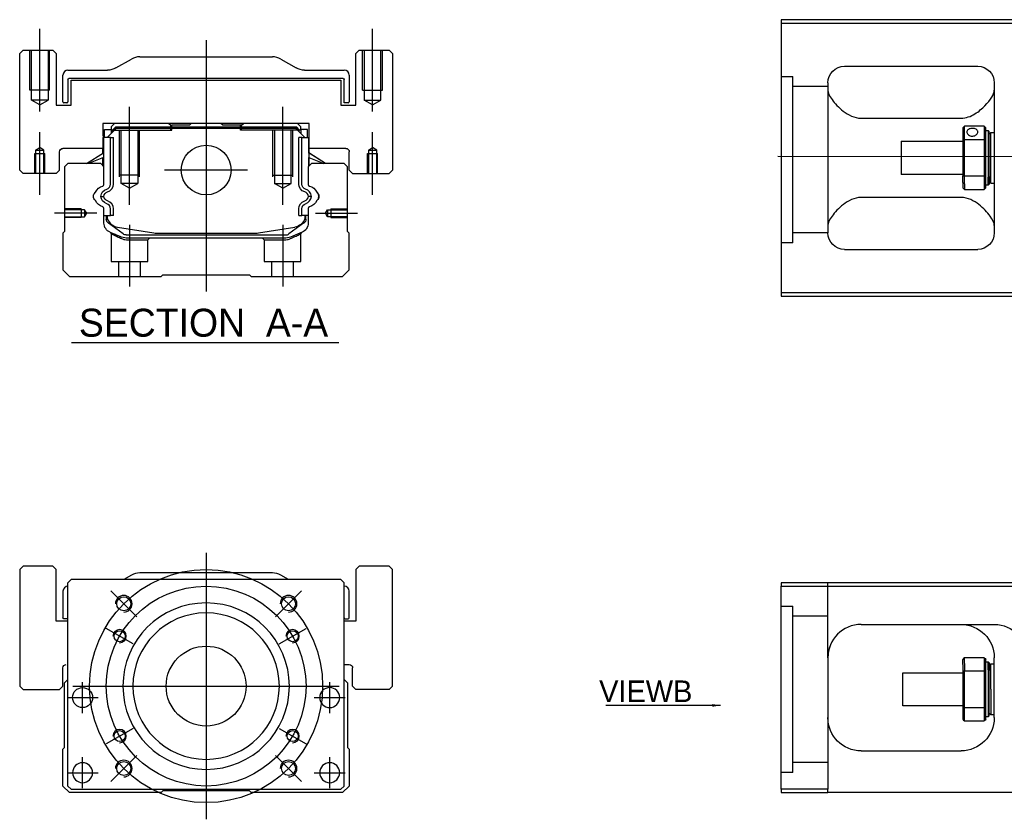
# Model space of a CAD drawing. Header units: millimetres. Extents: x 1805 to 4914, y -1594 to 860.
# Tile 493 of 656: x 3642 to 3938, y -570 to -330. Entities that reach past the tile are written whole.
import ezdxf
from ezdxf.lldxf.tags import DXFTag

# ---------------------------------------------------------------- set-up
doc = ezdxf.new("R2010")
doc.units = ezdxf.units.MM
doc.layers.get('0').update_dxf_attribs({"linetype": 'CONTINUOUS'})
doc.styles.add('CHN', font='txt')
doc.styles.add('DIM-7', font='SIMPLEX.shx', dxfattribs={"width": 0.7, "bigfont": 'chineset.shx'})
tags = doc.linetypes.add('DASHED', pattern=[25.72, 12.86, -12.86]).pattern_tags.tags
tags[6:7] = [DXFTag(74, 4), DXFTag(75, 0), DXFTag(340, '0'), DXFTag(46, 0.0), DXFTag(50, 0.0), DXFTag(44, 0.0), DXFTag(45, 0.0)]
tags[4:5] = [DXFTag(74, 4), DXFTag(75, 0), DXFTag(340, '0'), DXFTag(46, 0.0), DXFTag(50, 0.0), DXFTag(44, 0.0), DXFTag(45, 0.0)]
doc.dimstyles.new('CNS', dxfattribs={"dimtxt": 3.5, "dimasz": 2.5, "dimexe": 1, "dimexo": 1, "dimgap": 1, "dimtad": 1, "dimdsep": 46, "dimtxsty": 'DIM-7', "dimcen": 0.09, "dimclrd": 4, "dimclre": 4, "dimclrt": 1, "dimadec": 0, "dimazin": 0, "dimtfac": 1, "dimtmove": 0, "dimatfit": 3, "dimfxl": 0, "dimtvp": 0.971429, "dimtolj": 1, "dimarcsym": 0})

msp = doc.modelspace()

# ---------------------------------------------------------------- linework, layer by layer
at = {"linetype": 'Continuous'}
for p, q in [((3945.14, -329.62), (3871.14, -329.62)), ((3871.14, -329.62), (3871.14, -411.62)), ((3871.14, -330.62), (3945.14, -330.62)), ((3643.39, -338.78), (3642.39, -339.78)), ((3643.39, -338.78), (3642.39, -339.78)), ((3642.39, -374.78), (3642.39, -339.78)), ((3642.39, -374.78), (3642.39, -339.78)), ((3643.39, -338.78), (3652.39, -338.78)), ((3653.39, -339.78), (3652.39, -338.78)), ((3653.39, -339.78), (3653.39, -355.28)), ((3744.39, -338.78), (3743.39, -339.78)), ((3744.39, -338.78), (3743.39, -339.78)), ((3743.39, -355.28), (3743.39, -339.78)), ((3743.39, -355.28), (3743.39, -339.78)), ((3744.39, -338.78), (3753.39, -338.78)), ((3754.39, -339.78), (3753.39, -338.78)), ((3754.39, -339.78), (3754.39, -374.78)), ((3671.29, -344.12), (3675.98, -341.44)), ((3678.46, -340.78), (3718.31, -340.78)), ((3720.79, -341.44), (3725.48, -344.12)), ((3656.89, -344.78), (3668.81, -344.78)), ((3727.96, -344.78), (3739.89, -344.78)), ((3890.14, -343.62), (3930.14, -343.62)), ((3655.39, -354.25), (3655.39, -346.28)), ((3656.89, -347.58), (3656.89, -354.25)), ((3739.59, -347.28), (3657.19, -347.28)), ((3657.89, -347.78), (3738.89, -347.78)), ((3657.89, -355.28), (3657.89, -347.78)), ((3657.89, -355.28), (3657.89, -347.78)), ((3738.89, -347.78), (3738.89, -355.28)), ((3739.89, -354.55), (3739.89, -347.58)), ((3741.39, -346.28), (3741.39, -354.25)), ((3885.14, -348.62), (3885.14, -393.62)), ((3935.14, -348.62), (3935.14, -393.62)), ((3656.59, -354.55), (3655.69, -354.55)), ((3741.09, -354.55), (3739.89, -354.55)), ((3653.39, -355.28), (3657.89, -355.28)), ((3738.89, -355.28), (3743.39, -355.28)), ((3667.4, -360.78), (3667.42, -368.28)), ((3729.37, -360.78), (3667.4, -360.78)), ((3670.91, -360.78), (3669.91, -361.78)), ((3687.19, -360.78), (3687.74, -361.33)), ((3693.39, -361.33), (3693.94, -360.78)), ((3702.84, -360.78), (3693.94, -360.78)), ((3703.39, -361.33), (3702.84, -360.78)), ((3709.04, -361.33), (3709.59, -360.78)), ((3709.04, -361.33), (3709.59, -360.78)), ((3726.87, -361.78), (3725.87, -360.78)), ((3729.36, -368.28), (3729.37, -360.78)), ((3729.36, -365.03), (3729.37, -360.78)), ((3895.14, -359.21), (3925.14, -359.21)), ((3667.91, -362.63), (3669.91, -362.63)), ((3667.91, -365.03), (3667.91, -362.63)), ((3668.71, -365.03), (3671.41, -362.33)), ((3669.91, -361.78), (3669.91, -362.63)), ((3669.91, -362.63), (3669.91, -363.83)), ((3670.41, -362.78), (3669.91, -362.78)), ((3670.41, -362.69), (3671.27, -361.83)), ((3670.64, -362.79), (3670.41, -362.69)), ((3670.41, -363.33), (3670.41, -362.69)), ((3670.64, -362.79), (3671.37, -362.06)), ((3670.64, -363.1), (3670.64, -362.79)), ((3671.27, -361.83), (3725.5, -361.83)), ((3671.37, -362.06), (3671.27, -361.83)), ((3671.37, -362.06), (3725.41, -362.06)), ((3725.37, -362.33), (3671.41, -362.33)), ((3687.74, -361.33), (3688.09, -361.33)), ((3693.39, -361.33), (3688.09, -361.33)), ((3688.09, -361.83), (3688.09, -361.33)), ((3708.69, -361.33), (3703.39, -361.33)), ((3708.69, -361.83), (3708.69, -361.33)), ((3708.69, -361.33), (3709.04, -361.33)), ((3728.07, -365.03), (3725.37, -362.33)), ((3725.41, -362.06), (3725.5, -361.83)), ((3726.14, -362.79), (3725.41, -362.06)), ((3726.37, -362.69), (3725.5, -361.83)), ((3726.14, -362.79), (3726.37, -362.69)), ((3726.14, -363.1), (3726.14, -362.79)), ((3726.37, -363.33), (3726.37, -362.69)), ((3726.87, -362.78), (3726.37, -362.78)), ((3726.87, -362.63), (3726.87, -361.78)), ((3728.87, -362.63), (3726.87, -362.63)), ((3726.87, -362.63), (3726.87, -363.83)), ((3728.87, -362.63), (3728.87, -362.63)), ((3728.87, -365.03), (3728.87, -362.63)), ((3728.87, -365.03), (3728.87, -362.63)), ((3925.64, -362.12), (3925.64, -365.71)), ((3932.14, -361.62), (3926.14, -361.62)), ((3926.14, -365.57), (3926.14, -361.62)), ((3932.14, -361.62), (3932.14, -365.57)), ((3932.64, -365.71), (3932.64, -362.12)), ((3932.64, -362.87), (3933.34, -362.87)), ((3933.34, -362.87), (3933.64, -363.17)), ((3933.34, -362.87), (3933.34, -376.95)), ((3933.64, -376.74), (3933.64, -363.17)), ((3933.64, -363.97), (3934.14, -363.47)), ((3934.14, -363.47), (3935.14, -363.47)), ((3934.14, -378.77), (3934.14, -363.47)), ((3667.51, -365.03), (3667.41, -365.03)), ((3667.51, -369.68), (3667.51, -365.03)), ((3667.56, -365.03), (3667.51, -365.03)), ((3669.66, -365.03), (3667.56, -365.03)), ((3667.56, -365.03), (3667.56, -372.28)), ((3669.66, -378.98), (3669.66, -365.03)), ((3669.66, -365.03), (3670.56, -365.03)), ((3670.56, -378.98), (3670.56, -365.03)), ((3727.12, -365.03), (3726.22, -365.03)), ((3726.22, -378.98), (3726.22, -365.03)), ((3727.12, -365.03), (3729.22, -365.03)), ((3727.12, -378.98), (3727.12, -365.03)), ((3729.22, -365.03), (3729.27, -365.03)), ((3729.22, -365.03), (3729.22, -372.28)), ((3729.27, -365.03), (3729.36, -365.03)), ((3729.27, -369.68), (3729.27, -365.03)), ((3907.14, -366.12), (3925.64, -366.12)), ((3907.14, -366.12), (3907.14, -376.12)), ((3925.64, -365.71), (3925.64, -376.53)), ((3926.14, -376.66), (3926.14, -365.57)), ((3926.14, -365.57), (3932.14, -365.57)), ((3932.14, -365.57), (3932.14, -376.66)), ((3932.64, -376.53), (3932.64, -365.71)), ((3654.39, -374.78), (3654.39, -369.28)), ((3667.42, -368.28), (3655.39, -368.28)), ((3662.5, -372.78), (3667.56, -369.65)), ((3667.41, -369.74), (3667.41, -368.28)), ((3734.27, -372.78), (3729.22, -369.65)), ((3740.39, -368.28), (3729.36, -368.28)), ((3729.37, -369.74), (3729.37, -368.28)), ((3741.39, -374.78), (3741.39, -369.28)), ((3741.39, -374.78), (3741.39, -369.28)), ((3667.56, -370.98), (3663.05, -372.78)), ((3667.41, -373.48), (3667.41, -371.04)), ((3667.51, -373.58), (3667.51, -371)), ((3729.22, -370.98), (3733.72, -372.78)), ((3729.27, -373.58), (3729.27, -371)), ((3734.27, -372.78), (3729.37, -369.74)), ((3729.37, -373.48), (3729.37, -371.04)), ((3642.39, -374.78), (3643.39, -375.78)), ((3642.39, -374.78), (3643.39, -375.78)), ((3653.39, -375.78), (3654.39, -374.78)), ((3656.89, -372.78), (3655.89, -373.78)), ((3655.89, -373.78), (3655.89, -393.23)), ((3666.71, -372.78), (3656.89, -372.78)), ((3667.71, -373.78), (3666.71, -372.78)), ((3667.71, -379.1), (3667.71, -373.78)), ((3730.07, -372.78), (3729.07, -373.78)), ((3729.07, -373.78), (3729.07, -379.1)), ((3739.89, -372.78), (3730.07, -372.78)), ((3740.89, -373.78), (3739.89, -372.78)), ((3740.89, -393.23), (3740.89, -373.78)), ((3741.39, -374.78), (3742.39, -375.78)), ((3741.39, -374.78), (3742.39, -375.78)), ((3753.39, -375.78), (3754.39, -374.78)), ((3653.39, -375.78), (3643.39, -375.78)), ((3742.39, -375.78), (3753.39, -375.78)), ((3925.64, -376.12), (3907.14, -376.12)), ((3925.64, -378.54), (3925.64, -376.53)), ((3925.64, -378.54), (3925.64, -380.12)), ((3932.14, -376.66), (3926.14, -376.66)), ((3926.14, -378.9), (3926.14, -376.66)), ((3932.14, -376.66), (3932.14, -378.9)), ((3932.64, -380.12), (3932.64, -376.53)), ((3933.34, -379.37), (3933.34, -376.95)), ((3933.64, -376.74), (3933.64, -379.07)), ((3933.64, -378.27), (3934.14, -378.77)), ((3926.14, -378.9), (3926.14, -380.62)), ((3926.14, -380.62), (3932.14, -380.62)), ((3932.14, -378.9), (3932.14, -380.62)), ((3933.34, -379.37), (3932.64, -379.37)), ((3933.64, -379.07), (3933.34, -379.37)), ((3934.14, -378.77), (3935.14, -378.77)), ((3925.14, -383.03), (3895.14, -383.03)), ((3667.71, -390.71), (3667.71, -386.32)), ((3669.66, -388.43), (3669.66, -386.43)), ((3670.56, -388.43), (3670.56, -386.43)), ((3726.22, -388.43), (3726.22, -386.43)), ((3727.12, -388.43), (3727.12, -386.43)), ((3729.07, -386.32), (3729.07, -390.71)), ((3667.71, -388.43), (3669.66, -388.43)), ((3668.41, -388.43), (3668.41, -389.51)), ((3668.71, -388.43), (3668.71, -389.48)), ((3670.56, -388.43), (3669.66, -388.43)), ((3726.22, -388.43), (3727.12, -388.43)), ((3729.07, -388.43), (3727.12, -388.43)), ((3728.07, -388.43), (3728.07, -389.48)), ((3728.37, -389.51), (3728.37, -388.43)), ((3655.89, -393.23), (3655.39, -393.73)), ((3669.09, -390.78), (3669.02, -390.73)), ((3673.51, -393.99), (3669.09, -390.78)), ((3671.78, -391.91), (3682.68, -393.65)), ((3714.09, -393.65), (3725, -391.91)), ((3727.68, -390.78), (3723.26, -393.99)), ((3727.75, -390.73), (3727.68, -390.78)), ((3741.39, -393.73), (3740.89, -393.23)), ((3655.39, -393.73), (3655.39, -404.78)), ((3674.39, -394.28), (3722.38, -394.28)), ((3721.88, -395.28), (3674.9, -395.28)), ((3684.34, -393.78), (3712.44, -393.78)), ((3727.21, -393.48), (3723.78, -394.9)), ((3741.39, -404.78), (3741.39, -393.73)), ((3890.14, -398.62), (3930.14, -398.62)), ((3655.39, -404.78), (3657.39, -406.78)), ((3739.39, -406.78), (3741.39, -404.78)), ((3657.39, -406.78), (3684.89, -406.78)), ((3684.89, -406.78), (3685.39, -406.28)), ((3685.39, -406.28), (3711.39, -406.28)), ((3711.39, -406.28), (3711.89, -406.78)), ((3711.89, -406.78), (3739.39, -406.78)), ((3871.14, -411.62), (3871.14, -412.62)), ((3945.14, -411.62), (3871.14, -411.62)), ((3871.14, -412.62), (3945.14, -412.62)), ((3643.39, -493.81), (3642.39, -494.81)), ((3643.39, -493.81), (3642.39, -494.81)), ((3652.39, -493.81), (3643.39, -493.81)), ((3653.39, -494.81), (3652.39, -493.81)), ((3744.39, -493.81), (3743.39, -494.81)), ((3744.39, -493.81), (3743.39, -494.81)), ((3753.39, -493.81), (3744.39, -493.81)), ((3754.39, -494.81), (3753.39, -493.81)), ((3642.39, -494.81), (3642.39, -529.81)), ((3642.39, -494.81), (3642.39, -529.81)), ((3653.39, -510.31), (3653.39, -494.81)), ((3675.98, -496.47), (3673.64, -497.81)), ((3718.31, -495.81), (3678.46, -495.81)), ((3723.14, -497.81), (3720.79, -496.47)), ((3743.39, -494.81), (3743.39, -510.31)), ((3743.39, -494.81), (3743.39, -510.31)), ((3754.39, -529.81), (3754.39, -494.81)), ((3657.89, -497.81), (3656.89, -498.81)), ((3656.89, -559.81), (3656.89, -498.81)), ((3726.39, -497.81), (3657.89, -497.81)), ((3738.89, -497.81), (3726.39, -497.81)), ((3739.89, -498.81), (3738.89, -497.81)), ((3739.89, -559.81), (3739.89, -498.81)), ((3871.14, -498.77), (3871.14, -499.77)), ((3945.14, -498.77), (3871.14, -498.77)), ((3871.14, -499.77), (3945.14, -499.77)), ((3871.14, -560.77), (3871.14, -499.77)), ((3655.39, -501.31), (3655.39, -509.28)), ((3741.39, -509.28), (3741.39, -501.31)), ((3656.89, -510.31), (3653.39, -510.31)), ((3656.89, -509.58), (3655.69, -509.58)), ((3743.39, -510.31), (3739.89, -510.31)), ((3740.19, -509.58), (3741.09, -509.58)), ((3895.14, -511.27), (3935.14, -511.27)), ((3739.89, -523.31), (3741.39, -523.31)), ((3885.14, -521.27), (3885.14, -560.77)), ((3925.64, -523.35), (3925.64, -521.77)), ((3925.64, -523.35), (3925.64, -525.36)), ((3932.14, -521.27), (3926.14, -521.27)), ((3926.14, -522.99), (3926.14, -521.27)), ((3926.14, -522.99), (3926.14, -525.23)), ((3932.14, -521.27), (3932.14, -522.99)), ((3932.14, -522.99), (3932.14, -525.23)), ((3932.64, -525.36), (3932.64, -521.77)), ((3932.64, -522.52), (3933.34, -522.52)), ((3933.34, -522.52), (3933.64, -522.82)), ((3933.34, -524.94), (3933.34, -522.52)), ((3933.64, -522.82), (3933.64, -525.15)), ((3933.64, -523.62), (3934.14, -523.12)), ((3934.14, -523.12), (3935.14, -523.12)), ((3934.14, -530.77), (3934.14, -523.12)), ((3935.14, -539.27), (3935.14, -521.27)), ((3655.39, -529.81), (3655.39, -524.31)), ((3742.39, -529.81), (3742.39, -524.31)), ((3907.64, -525.77), (3925.64, -525.77)), ((3907.64, -530.77), (3907.64, -525.77)), ((3925.64, -525.36), (3925.64, -536.18)), ((3926.14, -536.32), (3926.14, -525.23)), ((3926.14, -525.23), (3932.14, -525.23)), ((3932.14, -525.23), (3932.14, -536.32)), ((3932.64, -536.18), (3932.64, -525.36)), ((3933.34, -524.94), (3933.34, -539.02)), ((3933.64, -538.72), (3933.64, -525.15)), ((3655.89, -528.81), (3656.89, -527.81)), ((3655.89, -548.26), (3655.89, -528.81)), ((3739.89, -527.81), (3740.89, -528.81)), ((3740.89, -528.81), (3740.89, -548.26)), ((3642.39, -529.81), (3643.39, -530.81)), ((3642.39, -529.81), (3643.39, -530.81)), ((3643.39, -530.81), (3654.39, -530.81)), ((3654.39, -530.81), (3655.39, -529.81)), ((3742.39, -529.81), (3743.39, -530.81)), ((3753.39, -530.81), (3743.39, -530.81)), ((3753.39, -530.81), (3754.39, -529.81)), ((3907.64, -535.77), (3907.64, -530.77)), ((3934.14, -530.77), (3934.14, -538.42)), ((3925.64, -535.77), (3907.64, -535.77)), ((3925.64, -536.18), (3925.64, -539.77)), ((3926.14, -540.27), (3926.14, -536.32)), ((3932.14, -536.32), (3926.14, -536.32)), ((3932.14, -536.32), (3932.14, -540.27)), ((3932.64, -539.77), (3932.64, -536.18)), ((3934.14, -538.42), (3933.64, -537.92)), ((3926.14, -540.27), (3932.14, -540.27)), ((3933.34, -539.02), (3932.64, -539.02)), ((3933.64, -538.72), (3933.34, -539.02)), ((3935.14, -538.42), (3934.14, -538.42)), ((3655.39, -548.76), (3655.89, -548.26)), ((3655.39, -559.81), (3655.39, -548.76)), ((3740.89, -548.26), (3741.39, -548.76)), ((3741.39, -548.76), (3741.39, -559.81)), ((3895.14, -549.27), (3925.14, -549.27)), ((3657.39, -561.81), (3655.39, -559.81)), ((3656.89, -559.81), (3657.89, -560.81)), ((3684.89, -561.81), (3657.39, -561.81)), ((3657.89, -560.81), (3738.89, -560.81)), ((3685.39, -561.31), (3684.89, -561.81)), ((3711.39, -561.31), (3685.39, -561.31)), ((3711.89, -561.81), (3711.39, -561.31)), ((3739.39, -561.81), (3711.89, -561.81)), ((3738.89, -560.81), (3739.89, -559.81)), ((3741.39, -559.81), (3739.39, -561.81)), ((3871.14, -560.77), (3871.14, -561.77)), ((3885.14, -560.77), (3871.14, -560.77)), ((3871.14, -561.77), (3885.14, -561.77)), ((3885.14, -561.77), (3885.14, -560.77)), ((3945.14, -561.77), (3885.14, -561.77))]:
    msp.add_line(p, q, dxfattribs=at)
at = {"ltscale": 0.2}
for p, q in [((3648.39, -357.19), (3648.39, -332.37)), ((3748.39, -357.19), (3748.39, -332.37)), ((3698.39, -335.78), (3698.39, -411.28)), ((3675.39, -385.22), (3675.39, -355.78)), ((3721.39, -385.22), (3721.39, -355.78)), ((3648.39, -382.19), (3648.39, -363.37)), ((3748.39, -382.19), (3748.39, -363.37)), ((3710.86, -374.78), (3685.91, -374.78)), ((3665.53, -387.78), (3652.89, -387.78)), ((3731.24, -387.78), (3743.89, -387.78)), ((3675.39, -391.28), (3675.39, -409.78)), ((3721.39, -391.28), (3721.39, -409.78)), ((3677.53, -508.95), (3669.75, -501.18)), ((3719.25, -508.95), (3727.02, -501.18)), ((3677.53, -550.67), (3669.75, -558.45)), ((3719.25, -550.67), (3727.02, -558.45))]:
    msp.add_line(p, q, dxfattribs=at)
at = {"linetype": 'DASHED', "ltscale": 0.08}
for p, q in [((3645.39, -350.78), (3645.39, -338.78)), ((3645.89, -350.78), (3645.89, -338.78)), ((3645.89, -353.78), (3645.89, -338.78)), ((3650.89, -338.78), (3650.89, -350.78)), ((3650.89, -338.78), (3650.89, -353.78)), ((3651.39, -350.78), (3651.39, -338.78)), ((3745.39, -350.78), (3745.39, -338.78)), ((3745.89, -338.78), (3745.89, -350.78)), ((3745.89, -338.78), (3745.89, -353.78)), ((3750.89, -350.78), (3750.89, -338.78)), ((3750.89, -353.78), (3750.89, -338.78)), ((3751.39, -350.78), (3751.39, -338.78)), ((3651.39, -350.78), (3645.39, -350.78)), ((3745.39, -350.78), (3751.39, -350.78)), ((3650.89, -353.78), (3645.89, -353.78)), ((3648.39, -355.22), (3645.89, -353.78)), ((3648.39, -355.22), (3650.89, -353.78)), ((3745.89, -353.78), (3750.89, -353.78)), ((3748.39, -355.22), (3745.89, -353.78)), ((3748.39, -355.22), (3750.89, -353.78)), ((3647.14, -368.78), (3648.39, -368.06)), ((3647.14, -368.78), (3647.14, -375.78)), ((3647.14, -368.78), (3647.14, -368.78)), ((3647.14, -368.78), (3649.64, -368.78)), ((3649.64, -368.78), (3648.39, -368.06)), ((3649.64, -375.78), (3649.64, -368.78)), ((3747.14, -368.78), (3748.39, -368.06)), ((3747.14, -368.78), (3747.14, -375.78)), ((3747.14, -368.78), (3747.14, -368.78)), ((3747.14, -368.78), (3749.64, -368.78)), ((3749.64, -368.78), (3748.39, -368.06)), ((3749.64, -375.78), (3749.64, -368.78)), ((3646.89, -369.78), (3649.89, -369.78)), ((3646.89, -375.78), (3646.89, -369.78)), ((3647.14, -369.78), (3647.14, -375.78)), ((3649.64, -375.78), (3649.64, -369.78)), ((3649.89, -375.78), (3649.89, -369.78)), ((3746.89, -369.78), (3749.89, -369.78)), ((3746.89, -375.78), (3746.89, -369.78)), ((3747.14, -369.78), (3747.14, -375.78)), ((3749.64, -375.78), (3749.64, -369.78)), ((3749.89, -375.78), (3749.89, -369.78))]:
    msp.add_line(p, q, dxfattribs=at)
at = {"linetype": 'DASHED', "ltscale": 0.3}
for p, q in [((3871.14, -346.64), (3874.64, -346.64)), ((3874.64, -396.64), (3874.64, -346.64)), ((3885.14, -349.64), (3874.64, -349.64)), ((3885.14, -393.64), (3874.64, -393.64)), ((3885.14, -521.27), (3885.14, -498.77)), ((3871.14, -505.77), (3874.64, -505.77)), ((3874.64, -555.77), (3874.64, -505.77)), ((3885.14, -508.77), (3874.64, -508.77)), ((3885.14, -552.77), (3874.64, -552.77))]:
    msp.add_line(p, q, dxfattribs=at)
at = {"linetype": 'DASHED'}
for p, q in [((3687.19, -360.78), (3687.74, -361.33)), ((3670.41, -362.78), (3688.09, -362.78)), ((3687.74, -362.78), (3687.74, -361.33)), ((3688.09, -362.78), (3688.09, -361.83)), ((3709.04, -361.33), (3708.69, -361.33)), ((3708.69, -362.78), (3708.69, -361.83)), ((3726.37, -362.78), (3708.69, -362.78)), ((3709.04, -362.78), (3709.04, -361.33)), ((3727.67, -362.83), (3727.67, -362.83)), ((3729.36, -365.03), (3729.37, -365.03)), ((3729.43, -369.78), (3729.43, -369.78)), ((3674.94, -395.78), (3680.89, -395.78)), ((3680.89, -395.78), (3681.39, -395.28)), ((3715.33, -395.28), (3715.83, -395.78)), ((3715.83, -395.78), (3721.83, -395.78)), ((3874.64, -396.64), (3871.14, -396.64)), ((3653.39, -494.81), (3652.39, -493.81)), ((3754.39, -494.81), (3753.39, -493.81)), ((3653.39, -510.31), (3653.39, -494.81)), ((3754.39, -529.81), (3754.39, -494.81)), ((3655.39, -529.81), (3655.39, -524.31)), ((3654.39, -530.81), (3655.39, -529.81)), ((3753.39, -530.81), (3754.39, -529.81)), ((3874.64, -555.77), (3871.14, -555.77))]:
    msp.add_line(p, q, dxfattribs=at)
at = {"linetype": 'DASHED', "ltscale": 0.1}
for p, q in [((3672.39, -376.78), (3672.39, -362.78)), ((3672.89, -378.78), (3672.89, -362.78)), ((3677.89, -362.78), (3677.89, -378.78)), ((3678.39, -376.78), (3678.39, -362.78)), ((3718.39, -376.78), (3718.39, -362.78)), ((3718.89, -362.78), (3718.89, -378.78)), ((3723.89, -378.78), (3723.89, -362.78)), ((3724.39, -376.78), (3724.39, -362.78)), ((3678.39, -376.33), (3672.39, -376.33)), ((3718.39, -376.33), (3724.39, -376.33)), ((3677.89, -378.78), (3672.89, -378.78)), ((3675.39, -380.22), (3672.89, -378.78)), ((3675.39, -380.22), (3677.89, -378.78)), ((3718.89, -378.78), (3723.89, -378.78)), ((3721.39, -380.22), (3718.89, -378.78)), ((3721.39, -380.22), (3723.89, -378.78)), ((3660.89, -386.48), (3655.89, -386.48)), ((3661.88, -386.7), (3655.89, -386.7)), ((3660.89, -386.48), (3660.89, -389.08)), ((3662.53, -387.78), (3661.88, -386.7)), ((3661.88, -386.7), (3661.88, -388.85)), ((3734.24, -387.78), (3734.89, -386.7)), ((3734.89, -386.7), (3740.89, -386.7)), ((3734.89, -386.7), (3734.89, -388.85)), ((3735.89, -386.48), (3735.89, -389.08)), ((3735.89, -386.48), (3740.89, -386.48)), ((3655.89, -388.85), (3661.88, -388.85)), ((3660.89, -389.08), (3655.89, -389.08)), ((3661.88, -388.85), (3662.53, -387.78)), ((3734.89, -388.85), (3734.24, -387.78)), ((3740.89, -388.85), (3734.89, -388.85)), ((3735.89, -389.08), (3740.89, -389.08)), ((3669.89, -393.95), (3669.89, -402.28)), ((3680.89, -402.28), (3680.89, -395.78)), ((3715.83, -395.78), (3715.83, -402.28)), ((3726.83, -402.28), (3726.83, -393.98)), ((3669.89, -402.28), (3680.89, -402.28)), ((3672.09, -402.28), (3672.09, -406.78)), ((3678.69, -406.78), (3678.69, -402.28)), ((3715.83, -402.28), (3726.83, -402.28)), ((3718.03, -402.28), (3718.03, -406.78)), ((3724.63, -406.78), (3724.63, -402.28))]:
    msp.add_line(p, q, dxfattribs=at)
for p, q in [((3870.14, -370.62), (4512.14, -371.12)), ((3657.92, -426.61), (3738.2, -426.61))]:
    msp.add_line(p, q)
at = {"ltscale": 0.3}
for p, q in [((3698.39, -489.81), (3698.39, -569.81)), ((3658.39, -529.81), (3738.39, -529.81))]:
    msp.add_line(p, q, dxfattribs=at)
at = {"ltscale": 0.1}
for p, q in [((3676.43, -517.14), (3668.38, -512.49)), ((3720.34, -517.14), (3728.39, -512.49)), ((3661.27, -537.89), (3661.27, -528.59)), ((3735.5, -537.89), (3735.5, -528.59)), ((3656.62, -533.24), (3665.92, -533.24)), ((3730.85, -533.24), (3740.15, -533.24)), ((3676.43, -542.49), (3668.38, -547.14)), ((3720.34, -542.49), (3728.39, -547.14)), ((3661.27, -560.46), (3661.27, -551.16)), ((3735.5, -560.46), (3735.5, -551.16)), ((3656.62, -555.81), (3665.92, -555.81)), ((3730.85, -555.81), (3740.15, -555.81))]:
    msp.add_line(p, q, dxfattribs=at)
at = {"linetype": 'Continuous'}
for centre, radius in [((3698.39, -374.78), 7.47), ((3673.64, -505.07), 2.1), ((3723.14, -505.07), 2.1), ((3672.41, -514.81), 1.65), ((3724.37, -514.81), 1.65), ((3698.39, -529.81), 12), ((3661.27, -533.24), 3), ((3672.41, -544.81), 1.65), ((3724.37, -544.81), 1.65), ((3673.64, -554.56), 2.1), ((3723.14, -554.56), 2.1)]:
    msp.add_circle(centre, radius, dxfattribs=at)
at = {"ltscale": 0.3}
for radius in [35, 30]:
    msp.add_circle((3698.39, -529.81), radius, dxfattribs=at)
at = {"linetype": 'Continuous', "extrusion": (0, 0, -1)}
for centre, radius in [((-3698.39, -529.81), 25), ((-3698.39, -529.81), 22), ((-3735.5, -533.24), 3), ((-3661.27, -555.81), 3), ((-3735.5, -555.81), 3)]:
    msp.add_circle(centre, radius, dxfattribs=at)
at = {"linetype": 'Continuous'}
for centre, radius, start, end in [((3678.46, -345.78), 5, 90, 119.7449), ((3718.31, -345.78), 5, 60.2551, 90), ((3656.89, -346.28), 1.5, 90, 180), ((3739.89, -346.28), 1.5, 0, 90), ((3655.69, -354.25), 0.3, 180, 270), ((3656.59, -354.25), 0.3, 270, 0), ((3741.09, -354.25), 0.3, 270, 0), ((3664.85, -381.32), 0.3, 310.437, 335.092), ((3667.21, -379.1), 0.5, 285.1919, 0), ((3668.06, -378.98), 1.6, 286.8095, 0), ((3668.06, -378.98), 2.5, 286.8095, 0), ((3727.54, -382.89), 1.58, 6.5313, 73.1905), ((3727.54, -382.89), 2.48, 4.1548, 73.1905), ((3729.57, -379.1), 0.5, 180, 254.8081), ((3731.92, -381.32), 0.3, 204.908, 229.563), ((3664.85, -384.1), 0.3, 24.908, 49.563), ((3668.06, -386.43), 2.5, 0, 73.1905), ((3727.54, -382.53), 1.58, 286.8095, 353.4687), ((3727.54, -382.53), 2.48, 286.8095, 355.8452), ((3731.92, -384.1), 0.3, 130.437, 155.092), ((3667.21, -386.32), 0.5, 0, 74.8081), ((3668.06, -386.43), 1.6, 0, 73.1905), ((3729.57, -386.32), 0.5, 105.1919, 180), ((3672.41, -387.96), 4, 202.3316, 260.9414), ((3724.37, -387.96), 4, 337.6678, 353.1681), ((3684.34, -383.28), 10.5, 260.9414, 270), ((3712.44, -383.28), 10.5, 270, 279.0586), ((3722.38, -392.78), 1.5, 270, 306.0274), ((3678.46, -500.81), 5, 90, 119.7449), ((3718.31, -500.81), 5, 60.2551, 90), ((3656.89, -501.31), 1.5, 90, 180), ((3739.89, -501.31), 1.5, 0, 90), ((3740.19, -509.28), 0.3, 180, 270), ((3741.09, -509.28), 0.3, 270, 0), ((3895.14, -521.27), 10, 90, 180)]:
    msp.add_arc(centre, radius, start, end, dxfattribs=at)
at = {"linetype": 'Continuous', "extrusion": (6.12303e-17, 0, -1)}
for centre, radius, start, end in [((-3668.81, -339.78), 5, 240.2551, 270), ((-3727.96, -339.78), 5, 270, 299.7449), ((-3657.19, -347.58), 0.3, 0, 90), ((-3739.59, -347.58), 0.3, 90, 180), ((-3655.39, -369.28), 1, 0, 90), ((-3740.39, -369.28), 1, 90, 180), ((-3740.39, -369.28), 1, 90, 180), ((-3728.72, -378.98), 2.5, 286.8095, 0), ((-3728.72, -378.98), 1.6, 286.8095, 0), ((-3728.72, -386.43), 2.5, 0, 73.1905), ((-3728.72, -386.43), 1.6, 0, 73.1905), ((-3672.41, -387.96), 4, 337.6678, 353.1681), ((-3655.69, -509.28), 0.3, 270, 0)]:
    msp.add_arc(centre, radius, start, end, dxfattribs=at)
at = {"linetype": 'Continuous', "extrusion": (-6.12303e-17, 0, -1)}
for centre, start, end in [((-3890.14, -348.62), 0, 90), ((-3930.14, -348.62), 90, 180), ((-3890.14, -393.62), 270, 0), ((-3930.14, -393.62), 180, 270)]:
    msp.add_arc(centre, 5, start, end, dxfattribs=at)
at = {"linetype": 'Continuous', "extrusion": (0, 0, -1)}
for centre, radius, start, end in [((-3668.24, -382.89), 3.43, 24.908, 74.8081), ((-3669.24, -382.89), 2.48, 4.1548, 73.1905), ((-3669.24, -382.89), 1.58, 6.5313, 73.1905), ((-3728.54, -382.89), 3.43, 105.1919, 155.092), ((-3666.04, -382.71), 1.53, 310.437, 49.563), ((-3668.24, -382.53), 3.43, 285.1919, 335.092), ((-3669.24, -382.53), 2.48, 286.8095, 355.8452), ((-3669.24, -382.53), 1.58, 286.8095, 353.4687), ((-3728.54, -382.53), 3.43, 204.908, 254.8081), ((-3730.73, -382.71), 1.53, 130.437, 229.563), ((-3728.54, -382.89), 3.58, 161.7181, 177.1235), ((-3728.54, -382.53), 3.58, 182.8765, 198.2819), ((-3669.91, -389.51), 1.5, 306.0274, 0), ((-3672.41, -387.96), 3.77, 349.0413, 352.7469), ((-3724.37, -387.96), 4, 202.3316, 260.9414), ((-3726.87, -389.51), 1.5, 180, 233.9726), ((-3670.71, -390.71), 3, 292.4327, 0), ((-3726.07, -390.71), 3, 180, 247.5673), ((-3674.9, -390.28), 5, 270, 292.4327), ((-3674.39, -392.78), 1.5, 270, 306.0274), ((-3721.88, -390.28), 5, 247.5673, 270), ((-3925.14, -521.27), 10, 90, 180), ((-3935.14, -521.27), 10, 90, 180), ((-3656.39, -524.31), 1, 0, 90), ((-3741.39, -524.31), 1, 90, 180), ((-3895.14, -539.27), 10, 270, 0), ((-3925.14, -539.27), 10, 180, 270)]:
    msp.add_arc(centre, radius, start, end, dxfattribs=at)
for centre, radius in [((3673.64, -505.07), 2.5), ((3723.14, -505.07), 2.5), ((3672.41, -514.81), 2), ((3724.37, -514.81), 2), ((3672.41, -544.81), 2), ((3724.37, -544.81), 2), ((3673.64, -554.56), 2.5), ((3723.14, -554.56), 2.5)]:
    msp.add_arc(centre, radius, 270, 180)
at = {"linetype": 'DASHED', "extrusion": (0, 0, -1)}
msp.add_arc((-3656.39, -524.31), 1, 0, 90, dxfattribs=at)
at = {"linetype": 'Continuous'}
for points, degree in [([(3885.14, -350.83), (3885.14, -351.58), (3885.61, -352.55), (3886.39, -353.62)], 3), ([(3925.64, -362.12), (3925.81, -361.95), (3925.97, -361.79), (3926.14, -361.62)], 3), ([(3932.14, -361.62), (3932.31, -361.79), (3932.47, -361.95), (3932.64, -362.12)], 3), ([(3926.14, -365.57), (3925.97, -365.62), (3925.81, -365.66), (3925.64, -365.71)], 3), ([(3932.14, -365.57), (3932.31, -365.62), (3932.47, -365.66), (3932.64, -365.71)], 3), ([(3667.56, -372.28), (3667.56, -372.88)], 1), ([(3729.22, -372.28), (3729.22, -372.88)], 1), ([(3667.56, -372.88), (3667.56, -373.63)], 1), ([(3729.22, -372.88), (3729.22, -373.63)], 1), ([(3926.14, -376.66), (3925.97, -376.62), (3925.81, -376.57), (3925.64, -376.53)], 3), ([(3932.14, -376.66), (3932.31, -376.62), (3932.47, -376.57), (3932.64, -376.53)], 3), ([(3926.14, -380.62), (3925.97, -380.45), (3925.81, -380.29), (3925.64, -380.12)], 3), ([(3932.64, -380.12), (3932.47, -380.29), (3932.31, -380.45), (3932.14, -380.62)], 3), ([(3666.76, -382.71), (3667.06, -382.71), (3667.37, -382.71), (3667.67, -382.71)], 3), ([(3730.01, -382.71), (3729.71, -382.71), (3729.41, -382.71), (3729.11, -382.71)], 3), ([(3886.39, -388.62), (3885.61, -389.69), (3885.14, -390.66), (3885.14, -391.41)], 3), ([(3935.14, -391.41), (3935.14, -390.66), (3934.68, -389.69), (3933.9, -388.62)], 3), ([(3890.14, -512.61), (3890.11, -512.63), (3890.08, -512.65), (3890.05, -512.67)], 3), ([(3926.14, -521.27), (3925.97, -521.44), (3925.81, -521.6), (3925.64, -521.77)], 3), ([(3932.14, -521.27), (3932.31, -521.44), (3932.47, -521.6), (3932.64, -521.77)], 3), ([(3926.14, -525.23), (3925.97, -525.27), (3925.81, -525.32), (3925.64, -525.36)], 3), ([(3932.64, -525.36), (3932.47, -525.32), (3932.31, -525.27), (3932.14, -525.23)], 3), ([(3926.14, -536.32), (3925.97, -536.27), (3925.81, -536.22), (3925.64, -536.18)], 3), ([(3932.64, -536.18), (3932.47, -536.22), (3932.31, -536.27), (3932.14, -536.32)], 3), ([(3925.64, -539.77), (3925.81, -539.94), (3925.97, -540.1), (3926.14, -540.27)], 3), ([(3932.64, -539.77), (3932.47, -539.94), (3932.31, -540.1), (3932.14, -540.27)], 3)]:
    msp.add_open_spline(points, degree=degree, dxfattribs=at)
for points, knots in [([(3925.14, -359.21), (3926.66, -359.21), (3928.08, -358.65), (3930.48, -357.2), (3931.47, -356.33), (3934.04, -353.72), (3935.14, -352), (3935.14, -350.83)], [0, 0, 0, 0, 0.25, 0.25, 0.5, 0.5, 1, 1, 1, 1]), ([(3886.39, -353.62), (3887.21, -354.76), (3888.34, -355.98), (3891.23, -358.19), (3893.08, -359.21), (3895.14, -359.21)], [0, 0, 0, 0, 0.5, 0.5, 1, 1, 1, 1]), ([(3930.19, -363.34), (3930.19, -363.21), (3930.16, -363.08), (3930.04, -362.85), (3929.95, -362.74), (3929.72, -362.56), (3929.58, -362.48), (3929.27, -362.36), (3929.09, -362.31), (3928.73, -362.26), (3928.54, -362.26), (3928.18, -362.28), (3928, -362.31), (3927.67, -362.41), (3927.51, -362.47), (3927.25, -362.64), (3927.14, -362.74), (3926.98, -362.96), (3926.92, -363.08), (3926.9, -363.25), (3926.89, -363.3), (3926.89, -363.34)], [0, 0, 0, 0, 0.106605, 0.106605, 0.21316, 0.21316, 0.320465, 0.320465, 0.42832, 0.42832, 0.535356, 0.535356, 0.641477, 0.641477, 0.748016, 0.748016, 0.855648, 0.855648, 0.963354, 0.963354, 1, 1, 1, 1]), ([(3926.89, -363.34), (3926.89, -363.47), (3926.92, -363.61), (3927.04, -363.86), (3927.13, -363.99), (3927.36, -364.21), (3927.5, -364.31), (3927.82, -364.47), (3927.99, -364.53), (3928.35, -364.6), (3928.54, -364.6), (3928.91, -364.57), (3929.09, -364.53), (3929.42, -364.4), (3929.57, -364.32), (3929.83, -364.11), (3929.94, -364), (3930.11, -363.75), (3930.16, -363.61), (3930.19, -363.43), (3930.19, -363.39), (3930.19, -363.34)], [0, 0, 0, 0, 0.106605, 0.106605, 0.21316, 0.21316, 0.320465, 0.320465, 0.42832, 0.42832, 0.535356, 0.535356, 0.641477, 0.641477, 0.748016, 0.748016, 0.855648, 0.855648, 0.963354, 0.963354, 1, 1, 1, 1]), ([(3895.14, -383.03), (3893.08, -383.03), (3891.23, -384.05), (3888.35, -386.25), (3887.21, -387.48), (3886.39, -388.62)], [0, 0, 0, 0, 0.5, 0.5, 1, 1, 1, 1]), ([(3933.9, -388.62), (3933.07, -387.48), (3931.94, -386.26), (3929.06, -384.05), (3927.21, -383.03), (3925.14, -383.03)], [0, 0, 0, 0, 0.5, 0.5, 1, 1, 1, 1]), ([(3885.71, -517.96), (3885.62, -518.22), (3885.48, -518.65), (3885.38, -519.1), (3885.34, -519.27)], [0, 0, 0, 0, 0.596588, 1, 1, 1, 1])]:
    msp.add_open_spline(points, degree=3, knots=knots, dxfattribs=at)
at = {"linetype": 'DASHED'}
for points in [[(3669.58, -393.49), (3669.89, -393.95)], [(3726.83, -393.98), (3727.14, -393.51)]]:
    msp.add_open_spline(points, degree=1, dxfattribs=at)
for points, degree, knots in [([(3669.58, -393.49), (3669.58, -393.49), (3670.5, -393.87), (3671.43, -394.26), (3672.99, -394.9)], 2, [0, 0, 0, 0.5, 0.5, 1, 1, 1]), ([(3669.89, -393.95), (3669.89, -393.95), (3669.89, -393.95), (3670.36, -394.17), (3671.67, -394.76), (3672.55, -395.15), (3673.01, -395.36)], 3, [0, 0, 0, 0, 0.000815, 0.486557, 0.726811, 1, 1, 1, 1]), ([(3673.01, -395.36), (3673.32, -395.48), (3673.92, -395.72), (3674.61, -395.76), (3674.94, -395.78)], 3, [0, 0, 0, 0, 0.515943, 1, 1, 1, 1]), ([(3721.83, -395.78), (3722.16, -395.76), (3722.85, -395.72), (3723.45, -395.48), (3723.75, -395.36)], 3, [0, 0, 0, 0, 0.484584, 1, 1, 1, 1]), ([(3723.75, -395.36), (3724.07, -395.22), (3724.68, -394.95), (3725.43, -394.61), (3726.42, -394.16), (3726.83, -393.98), (3726.83, -393.98)], 3, [0, 0, 0, 0, 0.185898, 0.357233, 0.514425, 1, 1, 1, 1])]:
    msp.add_open_spline(points, degree=degree, knots=knots, dxfattribs=at)

# ---------------------------------------------------------------- texts
at = {"style": 'CHN'}
for s, insert, char_height, attachment_point in [('SECTION  A-A ', (3660.16, -420.7), 8.4, 4), ('VIEWB', (3844.45, -534.61), 6.5, 9)]:
    msp.add_mtext(s, dxfattribs=dict(at, insert=insert, char_height=char_height, attachment_point=attachment_point))

# ---------------------------------------------------------------- leaders
msp.add_leader([(3852.89, -535.6), (3818.43, -535.61)], dimstyle='CNS', override={"dimtxt": 6.5, "dimtxsty": 'CHN'})

doc.saveas('drawing.dxf')
